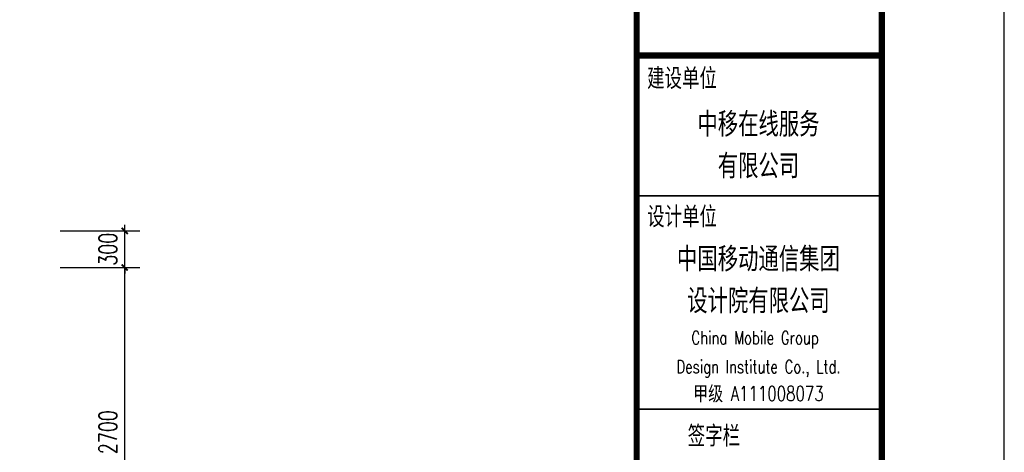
# Model space of a CAD drawing. Extents: x 797781 to 1255204, y 21234 to 1024248.
# Tile 924 of 1056: x 1190629 to 1198709, y 586412 to 589958. Entities that reach past the tile are written whole.
import ezdxf
from ezdxf.enums import TextEntityAlignment as Align

# ---------------------------------------------------------------- set-up
doc = ezdxf.new("R2010")
doc.units = 0
doc.header["$LTSCALE"] = 1000
doc.header["$MEASUREMENT"] = 0
doc.layers.add('230303生产综合楼-平面图_t8$0$AXIS', color=3, linetype='Continuous')
doc.layers.add('PUB_TITLE', color=4, linetype='Continuous')
doc.layers.add('230303生产综合楼-平面图_t8$0$图框', color=4, linetype='Continuous', lineweight=35)
doc.styles.add('230303生产综合楼-平面图_t8$0$-黑体', font='simhei.ttf', dxfattribs={"width": 0.8})
doc.styles.add('230303生产综合楼-平面图_T8$0$_TCH_DIM_T3', font='SIMPLEX', dxfattribs={"width": 0.705882, "bigfont": 'GBCBIG'})
doc.styles.add('230303生产综合楼-平面图_t8$0$TK', font='complex_.ttf', dxfattribs={"width": 0.75, "bigfont": 'china'})
doc.dimstyles.new('230303生产综合楼-平面图_T8$0$_TCH_ARCH&&50', dxfattribs={"dimtxt": 148.75, "dimasz": 50, "dimexe": 125, "dimexo": 150, "dimgap": 63.125, "dimtad": 1, "dimdec": 0, "dimzin": 0, "dimdsep": 46, "dimtxsty": '230303生产综合楼-平面图_T8$0$_TCH_DIM_T3', "dimblk": '230303生产综合楼-平面图_t8$0$_ArchTick', "dimcen": 0.09, "dimclrt": 7, "dimazin": 2, "dimtfac": 1, "dimtdec": 0, "dimtix": 1, "dimtmove": 2, "dimatfit": 3, "dimfxl": 1, "dimtolj": 1, "dimtzin": 0, "dimarcsym": 0})

# ---------------------------------------------------------------- blocks, each defined once
blk = doc.blocks.new('230303生产综合楼-平面图_t8$0$图签')
at = {"layer": '230303生产综合楼-平面图_t8$0$图框', "color": 4}
for p, q in [((-4000, 25400), (0, 25400)), ((-4000, 21900), (0, 21900))]:
    blk.add_line(p, q, dxfattribs=at)
at = {"layer": '230303生产综合楼-平面图_t8$0$图框', "linetype": 'Continuous', "const_width": 100}
blk.add_lwpolyline([(-4000, 27700), (0, 27700)], dxfattribs=at)
at = {"layer": '230303生产综合楼-平面图_t8$0$图框', "style": '230303生产综合楼-平面图_t8$0$-黑体', "width": 0.7}
for s, p in [('建设单位', (-3827, 27184)), ('设计单位', (-3827, 24916)), ('签字栏', (-3161, 21322))]:
    blk.add_text(s, height=300, dxfattribs=at).set_placement(p)
for s, p in [('中移在线服务', (-2000, 26409)), ('有限公司', (-2000, 25724)), ('中国移动通信集团', (-2000, 24198)), ('设计院有限公司', (-2000, 23513))]:
    blk.add_text(s, height=350, dxfattribs=at).set_placement(p, align=Align.CENTER)
at = {"layer": '230303生产综合楼-平面图_t8$0$图框', "color": 4, "style": '230303生产综合楼-平面图_t8$0$TK', "width": 0.75}
for s, height, p in [('China Mobile Group ', 213.33, (-2000, 22965)), ('Design Institute Co., Ltd.', 213.33, (-2000, 22491)), ('甲级 A111008073', 240, (-2000, 22038))]:
    blk.add_text(s, height=height, dxfattribs=at).set_placement(p, align=Align.CENTER)
blk = doc.blocks.new('230303生产综合楼-平面图_t8$0$_ArchTick')
at = {"color": 0, "linetype": 'ByBlock', "const_width": 0.3}
blk.add_lwpolyline([(-0.5, -0.5), (0.5, 0.5)], dxfattribs=at)
blk = doc.blocks.new('*D3841')
at = {"layer": '230303生产综合楼-平面图_t8$0$AXIS', "color": 0, "lineweight": -2, "transparency": 16777216}
for p, q in [((1191490.7, 588226.4), (1191490.7, 588276.4)), ((1190961.8, 588226.4), (1191615.7, 588226.4)), ((1191490.7, 587926.4), (1191490.7, 588226.4)), ((1190961.8, 587926.4), (1191615.7, 587926.4)), ((1191490.7, 587926.4), (1191490.7, 587876.4))]:
    blk.add_line(p, q, dxfattribs=at)
at = {"layer": 'Defpoints', "color": 0, "transparency": 16777216}
for p in [(1190811.8, 588226.4), (1191490.7, 588226.4), (1190811.8, 587926.4)]:
    blk.add_point(p, dxfattribs=at)
at = {"layer": '230303生产综合楼-平面图_t8$0$AXIS', "color": 0, "lineweight": -2, "transparency": 16777216, "xscale": 50, "yscale": 50, "zscale": 50}
for p, rotation in [((1191490.7, 588226.4), 270), ((1191490.7, 587926.4), 90)]:
    blk.add_blockref('230303生产综合楼-平面图_t8$0$_ArchTick', p, dxfattribs=dict(at, rotation=rotation))
at = {"layer": '230303生产综合楼-平面图_t8$0$AXIS', "color": 7, "transparency": 16777216, "insert": (1191353.2, 588076.4), "char_height": 148.75, "attachment_point": 5, "rotation": 90, "style": '230303生产综合楼-平面图_T8$0$_TCH_DIM_T3'}
blk.add_mtext('\\A1;300', dxfattribs=at)
blk = doc.blocks.new('*D3842')
at = {"layer": '230303生产综合楼-平面图_t8$0$AXIS', "color": 0, "lineweight": -2, "transparency": 16777216}
for p, q in [((1190961.8, 587926.4), (1191615.7, 587926.4)), ((1191490.7, 585226.4), (1191490.7, 587926.4)), ((1190961.8, 585226.4), (1191615.7, 585226.4))]:
    blk.add_line(p, q, dxfattribs=at)
at = {"layer": 'Defpoints', "color": 0, "transparency": 16777216}
for p in [(1190811.8, 587926.4), (1191490.7, 587926.4), (1190811.8, 585226.4)]:
    blk.add_point(p, dxfattribs=at)
at = {"layer": '230303生产综合楼-平面图_t8$0$AXIS', "color": 0, "lineweight": -2, "transparency": 16777216, "xscale": 50, "yscale": 50, "zscale": 50}
for p, rotation in [((1191490.7, 587926.4), 90), ((1191490.7, 585226.4), 270)]:
    blk.add_blockref('230303生产综合楼-平面图_t8$0$_ArchTick', p, dxfattribs=dict(at, rotation=rotation))
at = {"layer": '230303生产综合楼-平面图_t8$0$AXIS', "color": 7, "transparency": 16777216, "insert": (1191353.2, 586576.4), "char_height": 148.75, "attachment_point": 5, "rotation": 90, "style": '230303生产综合楼-平面图_T8$0$_TCH_DIM_T3'}
blk.add_mtext('\\A1;2700', dxfattribs=at)

msp = doc.modelspace()

# ---------------------------------------------------------------- linework, layer by layer
at = {"layer": 'PUB_TITLE'}
msp.add_lwpolyline([(1146159.4, 575313.1), (1198709.4, 575313.1), (1198709.4, 605013.1), (1146159.4, 605013.1)], close=True, dxfattribs=at)
at = {"layer": 'PUB_TITLE', "const_width": 50}
msp.add_lwpolyline([(1146904.2, 575813.1), (1197704.2, 575813.1), (1197704.2, 604513.1), (1146904.2, 604513.1)], close=True, dxfattribs=at)
msp.add_lwpolyline([(1195691.8, 575813.1), (1195691.8, 604513.1)], dxfattribs=at)

# ---------------------------------------------------------------- block references
at = {"xscale": 0.5, "yscale": 0.5, "zscale": 0.5}
msp.add_blockref('230303生产综合楼-平面图_t8$0$图签', (1197691.8, 575814.1), dxfattribs=at)

# ---------------------------------------------------------------- dimensions: what is measured, and where the dimension line sits
at = {"layer": '230303生产综合楼-平面图_t8$0$AXIS'}
for p1, p2, picture, middle in [((1190811.8, 587926.4), (1190811.8, 588226.4), '*D3841', (1191353.2, 588076.4)), ((1190811.8, 585226.4), (1190811.8, 587926.4), '*D3842', (1191353.2, 586576.4))]:
    dim = msp.add_aligned_dim(p1=p1, p2=p2, distance=-678.9, dimstyle='230303生产综合楼-平面图_T8$0$_TCH_ARCH&&50', dxfattribs=at)
    dim.commit()
    dim.dimension.update_dxf_attribs({"geometry": picture, "text_midpoint": middle})

doc.saveas('drawing.dxf')
